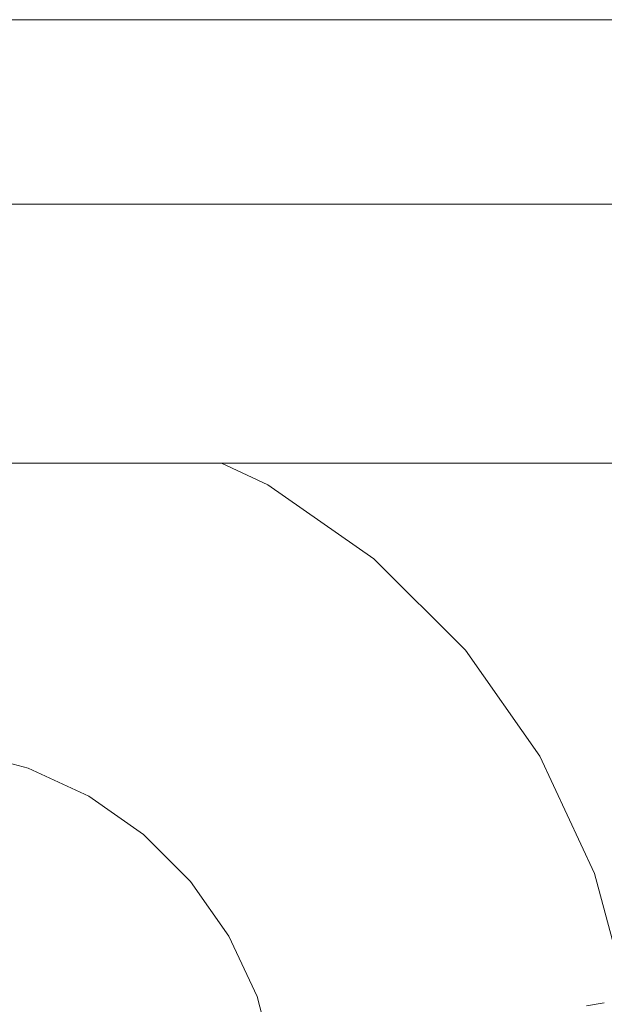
# Model space of a CAD drawing. Header units: millimetres. Extents: x -30280 to 309309, y -17460 to 4378.
# Tile 277 of 656: x 121353 to 121379, y -11008 to -10964. Entities that reach past the tile are written whole.
import ezdxf

# ---------------------------------------------------------------- set-up
doc = ezdxf.new("R2010")
doc.units = ezdxf.units.MM
doc.header["$MEASUREMENT"] = 0
doc.linetypes.add('Wipeout_Contour', pattern=[1000, 0, -1000])
doc.layers.add('P1_PLANTA PRIMERA_3_Nuevo_08_E_Envans secs', color=7, linetype='Continuous')
doc.layers.add('P1_PLANTA PRIMERA_3_Nuevo_09_EI_Mobiliari general', color=7, linetype='Continuous')
doc.layers.add('P1_PLANTA PRIMERA_3_Nuevo_09_EI_Mobiliari general_Pluma_Nº__1', color=7, linetype='Continuous', lineweight=5)

msp = doc.modelspace()

# ---------------------------------------------------------------- wipeouts: each hides what was drawn before it
at = {"color": 254, "linetype": 'Wipeout_Contour', "lineweight": 0, "ltscale": 744380.35708}
msp.add_wipeout([(125602.392, -8989.05), (119928.08, -8989.05), (119928.08, -9336.05), (125456.836, -9336.05), (125456.836, -11434.05), (125602.392, -11434.05)], dxfattribs=at).dxf.layer = 'P1_PLANTA PRIMERA_3_Nuevo_08_E_Envans secs'

# ---------------------------------------------------------------- next in the draw order: wipeouts: each hides what was drawn before it
at = {"color": 254, "linetype": 'Wipeout_Contour', "lineweight": 0, "ltscale": 13224043.01546531}
msp.add_wipeout([(124316.836, -9376.05), (119928.079, -9376.05), (119928.079, -11281.741), (119970.612, -11044.193), (119971.249, -11041.854), (119975.179, -11019.562), (119953.583, -11019.562), (119953.583, -10963.994), (119967.219, -10537.884), (120389.947, -10537.884), (120403.511, -10963.994), (120403.583, -11019.562), (120381.987, -11019.562), (120385.917, -11041.854), (120386.554, -11044.193), (120428.583, -11278.93), (120470.612, -11044.193), (120471.249, -11041.854), (120475.179, -11019.562), (120453.583, -11019.562), (120453.583, -10963.994), (120467.219, -10537.884), (120889.947, -10537.884), (120903.511, -10963.994), (120903.583, -11019.562), (120881.987, -11019.562), (120885.917, -11041.854), (120886.554, -11044.193), (120928.583, -11278.93), (120970.612, -11044.193), (120971.249, -11041.854), (120975.179, -11019.562), (120953.583, -11019.562), (120953.583, -10963.994), (120967.219, -10537.884), (121389.947, -10537.884), (121403.511, -10963.994), (121403.583, -11019.562), (121381.987, -11019.562), (121385.917, -11041.854), (121386.554, -11044.193), (121428.583, -11278.93), (121470.612, -11044.193), (121471.249, -11041.854), (121475.179, -11019.562), (121453.583, -11019.562), (121453.583, -10963.994), (121467.219, -10537.884), (121889.947, -10537.884), (121903.511, -10963.994), (121903.583, -11019.562), (121881.987, -11019.562), (121885.917, -11041.854), (121886.554, -11044.193), (121928.583, -11278.93), (121970.612, -11044.193), (121971.249, -11041.854), (121975.179, -11019.562), (121953.583, -11019.562), (121953.583, -10963.994), (121967.219, -10537.884), (122389.947, -10537.884), (122403.511, -10963.994), (122403.583, -11019.562), (122381.987, -11019.563), (122385.917, -11041.854), (122386.554, -11044.193), (122428.583, -11278.93), (122470.612, -11044.193), (122471.249, -11041.854), (122475.179, -11019.562), (122453.583, -11019.562), (122453.583, -10963.994), (122467.219, -10537.884), (122889.947, -10537.884), (122903.511, -10963.994), (122903.583, -11019.562), (122881.987, -11019.563), (122885.917, -11041.854), (122886.554, -11044.193), (122928.583, -11278.93), (122970.612, -11044.193), (122971.249, -11041.854), (122975.179, -11019.562), (122953.583, -11019.562), (122953.583, -10963.994), (122967.219, -10537.884), (123389.947, -10537.884), (123403.511, -10963.994), (123403.583, -11019.562), (123381.987, -11019.563), (123385.917, -11041.854), (123386.554, -11044.193), (123428.583, -11278.93), (123470.612, -11044.193), (123471.249, -11041.854), (123475.179, -11019.562), (123453.583, -11019.562), (123453.583, -10963.994), (123467.219, -10537.884), (123889.947, -10537.884), (123903.511, -10963.994), (123903.583, -11019.562), (123881.987, -11019.563), (123885.917, -11041.854), (123886.554, -11044.193), (123947.763, -11386.05), (124316.836, -11386.05)], dxfattribs=at).dxf.layer = 'P1_PLANTA PRIMERA_3_Nuevo_08_E_Envans secs'

# ---------------------------------------------------------------- next in the draw order: linework, layer by layer
at = {"layer": 'P1_PLANTA PRIMERA_3_Nuevo_09_EI_Mobiliari general_Pluma_Nº__1', "color": 7, "linetype": 'Continuous', "lineweight": 5}
msp.add_line((120953.583, -10963.994), (121403.583, -10963.994), dxfattribs=at)

# ---------------------------------------------------------------- next in the draw order: wipeouts: each hides what was drawn before it
at = {"color": 254, "linetype": 'Wipeout_Contour', "lineweight": 0, "ltscale": 486694.77364}
msp.add_wipeout([(120953.583, -10966.113), (121403.583, -10966.113), (121403.583, -10964.528), (120953.583, -10964.528)], dxfattribs=at).dxf.layer = 'P1_PLANTA PRIMERA_3_Nuevo_09_EI_Mobiliari general'
at = {"color": 254, "linetype": 'Wipeout_Contour', "lineweight": 0, "ltscale": 3406963.3417751}
msp.add_wipeout([(120993.049, -11010.361), (120991.473, -11019.295), (120997.48, -11017.694), (121003.14, -11017.221), (121178.583, -11017.677), (121354.026, -11017.194), (121359.686, -11017.694), (121365.236, -11019.146), (121364.118, -11010.361), (121363.349, -11007.494), (121362.092, -11004.803), (121360.387, -11002.372), (121358.285, -11000.276), (121355.85, -10998.576), (121353.157, -10997.327), (121350.287, -10996.565), (121347.328, -10996.314), (121191.775, -10996.726), (121178.583, -10996.763), (121165.392, -10996.8), (121009.838, -10996.292), (121006.879, -10996.565), (121004.009, -10997.327), (121001.316, -10998.576), (120998.881, -11000.276), (120996.779, -11002.372), (120995.074, -11004.803), (120993.818, -11007.494)], dxfattribs=at).dxf.layer = 'P1_PLANTA PRIMERA_3_Nuevo_09_EI_Mobiliari general'

# ---------------------------------------------------------------- next in the draw order: wipeouts: each hides what was drawn before it
at = {"color": 254, "linetype": 'Wipeout_Contour', "lineweight": 0, "ltscale": 486695.525897}
msp.add_wipeout([(120953.583, -10966.113), (120953.583, -10968.701), (121403.583, -10968.701), (121403.583, -10966.113)], dxfattribs=at).dxf.layer = 'P1_PLANTA PRIMERA_3_Nuevo_09_EI_Mobiliari general'
at = {"color": 254, "linetype": 'Wipeout_Contour', "lineweight": 0, "ltscale": 1218763.00410624}
msp.add_wipeout([(121403.583, -10983.748), (121361.761, -10983.748), (121363.826, -10984.706), (121368.552, -10988.004), (121372.633, -10992.075), (121375.943, -10996.794), (121378.382, -11002.016), (121379.874, -11007.583), (121381.94, -11019.295), (121403.583, -11019.295)], dxfattribs=at).dxf.layer = 'P1_PLANTA PRIMERA_3_Nuevo_09_EI_Mobiliari general'

# ---------------------------------------------------------------- next in the draw order: wipeouts: each hides what was drawn before it
at = {"color": 254, "linetype": 'Wipeout_Contour', "lineweight": 0, "ltscale": 486699.34074}
msp.add_wipeout([(120953.583, -10983.748), (121403.583, -10983.748), (121403.583, -10972.213), (120953.583, -10972.213)], dxfattribs=at).dxf.layer = 'P1_PLANTA PRIMERA_3_Nuevo_09_EI_Mobiliari general'
at = {"color": 254, "linetype": 'Wipeout_Contour', "lineweight": 0, "ltscale": 365597.954626}
msp.add_wipeout([(121367.865, -10988.826), (121371.813, -10992.765), (121368.243, -10988.374)], dxfattribs=at).dxf.layer = 'P1_PLANTA PRIMERA_3_Nuevo_09_EI_Mobiliari general'
at = {"color": 254, "linetype": 'Wipeout_Contour', "lineweight": 0, "ltscale": 365627.58007}
msp.add_wipeout([(121377.375, -11002.383), (121378.819, -11007.769), (121377.928, -11002.181)], dxfattribs=at).dxf.layer = 'P1_PLANTA PRIMERA_3_Nuevo_09_EI_Mobiliari general'
at = {"color": 254, "linetype": 'Wipeout_Contour', "lineweight": 0, "ltscale": 487495.122653}
msp.add_wipeout([(121375.697, -11002.994), (121374.623, -11003.385), (121375.935, -11008.278), (121377.06, -11008.079)], dxfattribs=at).dxf.layer = 'P1_PLANTA PRIMERA_3_Nuevo_09_EI_Mobiliari general'
at = {"color": 254, "linetype": 'Wipeout_Contour', "lineweight": 0, "ltscale": 365587.183943}
msp.add_wipeout([(121363.802, -11007.328), (121364.593, -11010.278), (121364.356, -11007.127)], dxfattribs=at).dxf.layer = 'P1_PLANTA PRIMERA_3_Nuevo_09_EI_Mobiliari general'

# ---------------------------------------------------------------- next in the draw order: linework, layer by layer
at = {"layer": 'P1_PLANTA PRIMERA_3_Nuevo_09_EI_Mobiliari general_Pluma_Nº__1', "color": 7, "linetype": 'Continuous', "lineweight": 5}
for p, q in [((121379.874, -11007.583), (121378.382, -11002.016)), ((121378.819, -11007.769), (121378.031, -11007.908))]:
    msp.add_line(p, q, dxfattribs=at)

# ---------------------------------------------------------------- next in the draw order: wipeouts: each hides what was drawn before it
at = {"color": 254, "linetype": 'Wipeout_Contour', "lineweight": 0, "ltscale": 486696.625965}
msp.add_wipeout([(120953.583, -10968.701), (120953.583, -10972.213), (121403.583, -10972.213), (121403.583, -10968.701)], dxfattribs=at).dxf.layer = 'P1_PLANTA PRIMERA_3_Nuevo_09_EI_Mobiliari general'
at = {"color": 254, "linetype": 'Wipeout_Contour', "lineweight": 0, "ltscale": 365555.396386}
msp.add_wipeout([(121353.033, -10983.748), (121357.626, -10984.967), (121356.861, -10983.748)], dxfattribs=at).dxf.layer = 'P1_PLANTA PRIMERA_3_Nuevo_09_EI_Mobiliari general'
at = {"color": 254, "linetype": 'Wipeout_Contour', "lineweight": 0, "ltscale": 365574.038844}
msp.add_wipeout([(121360.619, -10983.748), (121363.585, -10985.124), (121361.474, -10983.748)], dxfattribs=at).dxf.layer = 'P1_PLANTA PRIMERA_3_Nuevo_09_EI_Mobiliari general'
at = {"color": 254, "linetype": 'Wipeout_Contour', "lineweight": 0, "ltscale": 365620.160149}
msp.add_wipeout([(121375.015, -10997.33), (121377.375, -11002.383), (121375.525, -10997.035)], dxfattribs=at).dxf.layer = 'P1_PLANTA PRIMERA_3_Nuevo_09_EI_Mobiliari general'
at = {"color": 254, "linetype": 'Wipeout_Contour', "lineweight": 0, "ltscale": 365583.312124}
msp.add_wipeout([(121362.51, -11004.562), (121363.802, -11007.328), (121363.02, -11004.267)], dxfattribs=at).dxf.layer = 'P1_PLANTA PRIMERA_3_Nuevo_09_EI_Mobiliari general'

# ---------------------------------------------------------------- next in the draw order: linework, layer by layer
at = {"layer": 'P1_PLANTA PRIMERA_3_Nuevo_09_EI_Mobiliari general_Pluma_Nº__1', "color": 7, "linetype": 'Continuous', "lineweight": 5}
for p, q in [((120953.583, -10972.213), (121403.583, -10972.213)), ((121378.382, -11002.016), (121375.943, -10996.794)), ((121363.348, -11007.494), (121362.093, -11004.803)), ((121364.118, -11010.362), (121363.348, -11007.494))]:
    msp.add_line(p, q, dxfattribs=at)

# ---------------------------------------------------------------- next in the draw order: wipeouts: each hides what was drawn before it
at = {"color": 254, "linetype": 'Wipeout_Contour', "lineweight": 0, "ltscale": 365583.928354}
msp.add_wipeout([(121363.292, -10985.635), (121367.865, -10988.826), (121363.585, -10985.124)], dxfattribs=at).dxf.layer = 'P1_PLANTA PRIMERA_3_Nuevo_09_EI_Mobiliari general'
at = {"color": 254, "linetype": 'Wipeout_Contour', "lineweight": 0, "ltscale": 487486.364751}
msp.add_wipeout([(121372.48, -10998.796), (121374.623, -11003.385), (121375.697, -11002.994), (121373.469, -10998.224)], dxfattribs=at).dxf.layer = 'P1_PLANTA PRIMERA_3_Nuevo_09_EI_Mobiliari general'

# ---------------------------------------------------------------- next in the draw order: wipeouts: each hides what was drawn before it
at = {"color": 254, "linetype": 'Wipeout_Contour', "lineweight": 0, "ltscale": 365571.497548}
msp.add_wipeout([(121360.619, -10983.748), (121359.225, -10983.748), (121363.292, -10985.635)], dxfattribs=at).dxf.layer = 'P1_PLANTA PRIMERA_3_Nuevo_09_EI_Mobiliari general'
at = {"color": 254, "linetype": 'Wipeout_Contour', "lineweight": 0, "ltscale": 487474.499164}
msp.add_wipeout([(121370.446, -10993.914), (121369.572, -10994.649), (121372.48, -10998.796), (121373.469, -10998.224)], dxfattribs=at).dxf.layer = 'P1_PLANTA PRIMERA_3_Nuevo_09_EI_Mobiliari general'
at = {"color": 254, "linetype": 'Wipeout_Contour', "lineweight": 0, "ltscale": 487490.625497}
msp.add_wipeout([(121373.436, -11003.818), (121374.691, -11008.497), (121375.935, -11008.278), (121374.623, -11003.385)], dxfattribs=at).dxf.layer = 'P1_PLANTA PRIMERA_3_Nuevo_09_EI_Mobiliari general'

# ---------------------------------------------------------------- next in the draw order: wipeouts: each hides what was drawn before it
at = {"color": 254, "linetype": 'Wipeout_Contour', "lineweight": 0, "ltscale": 365568.723274}
msp.add_wipeout([(121358.067, -10983.748), (121362.893, -10986.328), (121359.225, -10983.748)], dxfattribs=at).dxf.layer = 'P1_PLANTA PRIMERA_3_Nuevo_09_EI_Mobiliari general'
at = {"color": 254, "linetype": 'Wipeout_Contour', "lineweight": 0, "ltscale": 487459.888748}
msp.add_wipeout([(121366.719, -10990.196), (121365.986, -10991.072), (121369.572, -10994.649), (121370.446, -10993.914)], dxfattribs=at).dxf.layer = 'P1_PLANTA PRIMERA_3_Nuevo_09_EI_Mobiliari general'
at = {"color": 254, "linetype": 'Wipeout_Contour', "lineweight": 0, "ltscale": 487482.224933}
msp.add_wipeout([(121372.48, -10998.796), (121371.386, -10999.429), (121373.436, -11003.818), (121374.623, -11003.385)], dxfattribs=at).dxf.layer = 'P1_PLANTA PRIMERA_3_Nuevo_09_EI_Mobiliari general'

# ---------------------------------------------------------------- next in the draw order: linework, layer by layer
at = {"layer": 'P1_PLANTA PRIMERA_3_Nuevo_09_EI_Mobiliari general_Pluma_Nº__1', "color": 7, "linetype": 'Continuous', "lineweight": 5}
msp.add_line((121363.826, -10984.706), (121361.761, -10983.748), dxfattribs=at)

# ---------------------------------------------------------------- next in the draw order: wipeouts: each hides what was drawn before it
at = {"color": 254, "linetype": 'Wipeout_Contour', "lineweight": 0, "ltscale": 487442.979441}
msp.add_wipeout([(121362.401, -10987.183), (121361.832, -10988.174), (121365.986, -10991.072), (121366.719, -10990.196)], dxfattribs=at).dxf.layer = 'P1_PLANTA PRIMERA_3_Nuevo_09_EI_Mobiliari general'
at = {"color": 254, "linetype": 'Wipeout_Contour', "lineweight": 0, "ltscale": 487470.842755}
msp.add_wipeout([(121368.604, -10995.463), (121371.386, -10999.429), (121372.48, -10998.796), (121369.572, -10994.649)], dxfattribs=at).dxf.layer = 'P1_PLANTA PRIMERA_3_Nuevo_09_EI_Mobiliari general'
at = {"color": 254, "linetype": 'Wipeout_Contour', "lineweight": 0, "ltscale": 487485.745191}
msp.add_wipeout([(121372.17, -11004.279), (121373.364, -11008.731), (121374.691, -11008.497), (121373.436, -11003.818)], dxfattribs=at).dxf.layer = 'P1_PLANTA PRIMERA_3_Nuevo_09_EI_Mobiliari general'

# ---------------------------------------------------------------- next in the draw order: linework, layer by layer
at = {"layer": 'P1_PLANTA PRIMERA_3_Nuevo_09_EI_Mobiliari general_Pluma_Nº__1', "color": 7, "linetype": 'Continuous', "lineweight": 5}
msp.add_line((121375.943, -10996.794), (121372.633, -10992.075), dxfattribs=at)

# ---------------------------------------------------------------- next in the draw order: wipeouts: each hides what was drawn before it
at = {"color": 254, "linetype": 'Wipeout_Contour', "lineweight": 0, "ltscale": 487424.287091}
msp.add_wipeout([(121357.626, -10984.967), (121357.237, -10986.042), (121361.832, -10988.174), (121362.401, -10987.183)], dxfattribs=at).dxf.layer = 'P1_PLANTA PRIMERA_3_Nuevo_09_EI_Mobiliari general'
at = {"color": 254, "linetype": 'Wipeout_Contour', "lineweight": 0, "ltscale": 487456.827256}
msp.add_wipeout([(121365.175, -10992.042), (121368.604, -10995.463), (121369.572, -10994.649), (121365.986, -10991.072)], dxfattribs=at).dxf.layer = 'P1_PLANTA PRIMERA_3_Nuevo_09_EI_Mobiliari general'
at = {"color": 254, "linetype": 'Wipeout_Contour', "lineweight": 0, "ltscale": 487477.732115}
msp.add_wipeout([(121371.386, -10999.429), (121370.22, -11000.103), (121372.17, -11004.279), (121373.436, -11003.818)], dxfattribs=at).dxf.layer = 'P1_PLANTA PRIMERA_3_Nuevo_09_EI_Mobiliari general'

# ---------------------------------------------------------------- next in the draw order: wipeouts: each hides what was drawn before it
at = {"color": 254, "linetype": 'Wipeout_Contour', "lineweight": 0, "ltscale": 609253.785257}
msp.add_wipeout([(121352.515, -10983.748), (121352.342, -10984.742), (121357.237, -10986.042), (121357.626, -10984.967), (121353.033, -10983.748)], dxfattribs=at).dxf.layer = 'P1_PLANTA PRIMERA_3_Nuevo_09_EI_Mobiliari general'
at = {"color": 254, "linetype": 'Wipeout_Contour', "lineweight": 0, "ltscale": 487440.606295}
msp.add_wipeout([(121361.202, -10989.269), (121365.175, -10992.042), (121365.986, -10991.072), (121361.832, -10988.174)], dxfattribs=at).dxf.layer = 'P1_PLANTA PRIMERA_3_Nuevo_09_EI_Mobiliari general'
at = {"color": 254, "linetype": 'Wipeout_Contour', "lineweight": 0, "ltscale": 487466.87439}
msp.add_wipeout([(121368.604, -10995.463), (121367.573, -10996.33), (121370.22, -11000.103), (121371.386, -10999.429)], dxfattribs=at).dxf.layer = 'P1_PLANTA PRIMERA_3_Nuevo_09_EI_Mobiliari general'
at = {"color": 254, "linetype": 'Wipeout_Contour', "lineweight": 0, "ltscale": 487480.63008}
msp.add_wipeout([(121372.17, -11004.279), (121370.865, -11004.755), (121371.996, -11008.972), (121373.364, -11008.731)], dxfattribs=at).dxf.layer = 'P1_PLANTA PRIMERA_3_Nuevo_09_EI_Mobiliari general'

# ---------------------------------------------------------------- next in the draw order: linework, layer by layer
at = {"layer": 'P1_PLANTA PRIMERA_3_Nuevo_09_EI_Mobiliari general_Pluma_Nº__1', "color": 7, "linetype": 'Continuous', "lineweight": 5}
for p, q in [((120953.583, -10983.748), (121403.583, -10983.748)), ((121368.553, -10988.004), (121363.826, -10984.706))]:
    msp.add_line(p, q, dxfattribs=at)

# ---------------------------------------------------------------- next in the draw order: wipeouts: each hides what was drawn before it
at = {"color": 254, "linetype": 'Wipeout_Contour', "lineweight": 0, "ltscale": 487422.674782}
msp.add_wipeout([(121356.808, -10987.23), (121361.202, -10989.269), (121361.832, -10988.174), (121357.237, -10986.042)], dxfattribs=at).dxf.layer = 'P1_PLANTA PRIMERA_3_Nuevo_09_EI_Mobiliari general'
at = {"color": 254, "linetype": 'Wipeout_Contour', "lineweight": 0, "ltscale": 487453.504334}
msp.add_wipeout([(121365.175, -10992.042), (121364.31, -10993.075), (121367.573, -10996.33), (121368.604, -10995.463)], dxfattribs=at).dxf.layer = 'P1_PLANTA PRIMERA_3_Nuevo_09_EI_Mobiliari general'
at = {"color": 254, "linetype": 'Wipeout_Contour', "lineweight": 0, "ltscale": 487473.02295}
msp.add_wipeout([(121370.22, -11000.103), (121369.018, -11000.798), (121370.865, -11004.755), (121372.17, -11004.279)], dxfattribs=at).dxf.layer = 'P1_PLANTA PRIMERA_3_Nuevo_09_EI_Mobiliari general'

# ---------------------------------------------------------------- next in the draw order: linework, layer by layer
at = {"layer": 'P1_PLANTA PRIMERA_3_Nuevo_09_EI_Mobiliari general_Pluma_Nº__1', "color": 7, "linetype": 'Continuous', "lineweight": 5}
msp.add_line((121372.633, -10992.075), (121368.553, -10988.004), dxfattribs=at)

# ---------------------------------------------------------------- next in the draw order: wipeouts: each hides what was drawn before it
at = {"color": 254, "linetype": 'Wipeout_Contour', "lineweight": 0, "ltscale": 487403.579686}
msp.add_wipeout([(121352.125, -10985.987), (121356.808, -10987.23), (121357.237, -10986.042), (121352.342, -10984.742)], dxfattribs=at).dxf.layer = 'P1_PLANTA PRIMERA_3_Nuevo_09_EI_Mobiliari general'
at = {"color": 254, "linetype": 'Wipeout_Contour', "lineweight": 0, "ltscale": 487438.030217}
msp.add_wipeout([(121361.202, -10989.269), (121360.53, -10990.437), (121364.31, -10993.075), (121365.175, -10992.042)], dxfattribs=at).dxf.layer = 'P1_PLANTA PRIMERA_3_Nuevo_09_EI_Mobiliari general'
at = {"color": 254, "linetype": 'Wipeout_Contour', "lineweight": 0, "ltscale": 487462.714709}
msp.add_wipeout([(121367.573, -10996.33), (121366.51, -10997.224), (121369.018, -11000.798), (121370.22, -11000.103)], dxfattribs=at).dxf.layer = 'P1_PLANTA PRIMERA_3_Nuevo_09_EI_Mobiliari general'
at = {"color": 254, "linetype": 'Wipeout_Contour', "lineweight": 0, "ltscale": 487475.435644}
msp.add_wipeout([(121370.865, -11004.755), (121369.56, -11005.23), (121370.628, -11009.214), (121371.996, -11008.972)], dxfattribs=at).dxf.layer = 'P1_PLANTA PRIMERA_3_Nuevo_09_EI_Mobiliari general'

# ---------------------------------------------------------------- next in the draw order: wipeouts: each hides what was drawn before it
at = {"color": 254, "linetype": 'Wipeout_Contour', "lineweight": 0, "ltscale": 487420.924222}
msp.add_wipeout([(121356.808, -10987.23), (121356.349, -10988.497), (121360.53, -10990.437), (121361.202, -10989.269)], dxfattribs=at).dxf.layer = 'P1_PLANTA PRIMERA_3_Nuevo_09_EI_Mobiliari general'
at = {"color": 254, "linetype": 'Wipeout_Contour', "lineweight": 0, "ltscale": 487450.020997}
msp.add_wipeout([(121364.31, -10993.075), (121363.419, -10994.14), (121366.51, -10997.224), (121367.573, -10996.33)], dxfattribs=at).dxf.layer = 'P1_PLANTA PRIMERA_3_Nuevo_09_EI_Mobiliari general'
at = {"color": 254, "linetype": 'Wipeout_Contour', "lineweight": 0, "ltscale": 487468.240529}
msp.add_wipeout([(121369.018, -11000.798), (121367.815, -11001.494), (121369.56, -11005.23), (121370.865, -11004.755)], dxfattribs=at).dxf.layer = 'P1_PLANTA PRIMERA_3_Nuevo_09_EI_Mobiliari general'

# ---------------------------------------------------------------- next in the draw order: wipeouts: each hides what was drawn before it
at = {"color": 254, "linetype": 'Wipeout_Contour', "lineweight": 0, "ltscale": 487402.70818}
msp.add_wipeout([(121352.125, -10985.987), (121351.895, -10987.314), (121356.349, -10988.497), (121356.808, -10987.23)], dxfattribs=at).dxf.layer = 'P1_PLANTA PRIMERA_3_Nuevo_09_EI_Mobiliari general'
at = {"color": 254, "linetype": 'Wipeout_Contour', "lineweight": 0, "ltscale": 487435.329511}
msp.add_wipeout([(121360.53, -10990.437), (121359.838, -10991.641), (121363.419, -10994.14), (121364.31, -10993.075)], dxfattribs=at).dxf.layer = 'P1_PLANTA PRIMERA_3_Nuevo_09_EI_Mobiliari general'
at = {"color": 254, "linetype": 'Wipeout_Contour', "lineweight": 0, "ltscale": 487458.490115}
msp.add_wipeout([(121366.51, -10997.224), (121365.447, -10998.118), (121367.815, -11001.494), (121369.018, -11000.798)], dxfattribs=at).dxf.layer = 'P1_PLANTA PRIMERA_3_Nuevo_09_EI_Mobiliari general'
at = {"color": 254, "linetype": 'Wipeout_Contour', "lineweight": 0, "ltscale": 487470.319694}
msp.add_wipeout([(121369.56, -11005.23), (121368.294, -11005.692), (121369.301, -11009.447), (121370.628, -11009.214)], dxfattribs=at).dxf.layer = 'P1_PLANTA PRIMERA_3_Nuevo_09_EI_Mobiliari general'

# ---------------------------------------------------------------- next in the draw order: wipeouts: each hides what was drawn before it
at = {"color": 254, "linetype": 'Wipeout_Contour', "lineweight": 0, "ltscale": 487419.088614}
msp.add_wipeout([(121356.349, -10988.497), (121355.877, -10989.803), (121359.838, -10991.641), (121360.53, -10990.437)], dxfattribs=at).dxf.layer = 'P1_PLANTA PRIMERA_3_Nuevo_09_EI_Mobiliari general'
at = {"color": 254, "linetype": 'Wipeout_Contour', "lineweight": 0, "ltscale": 487446.483075}
msp.add_wipeout([(121363.419, -10994.14), (121362.527, -10995.205), (121365.447, -10998.118), (121366.51, -10997.224)], dxfattribs=at).dxf.layer = 'P1_PLANTA PRIMERA_3_Nuevo_09_EI_Mobiliari general'
at = {"color": 254, "linetype": 'Wipeout_Contour', "lineweight": 0, "ltscale": 487463.530138}
msp.add_wipeout([(121367.815, -11001.494), (121366.649, -11002.168), (121368.294, -11005.692), (121369.56, -11005.23)], dxfattribs=at).dxf.layer = 'P1_PLANTA PRIMERA_3_Nuevo_09_EI_Mobiliari general'

# ---------------------------------------------------------------- next in the draw order: wipeouts: each hides what was drawn before it
at = {"color": 254, "linetype": 'Wipeout_Contour', "lineweight": 0, "ltscale": 487401.793783}
msp.add_wipeout([(121351.895, -10987.314), (121351.657, -10988.683), (121355.877, -10989.803), (121356.349, -10988.497)], dxfattribs=at).dxf.layer = 'P1_PLANTA PRIMERA_3_Nuevo_09_EI_Mobiliari general'
at = {"color": 254, "linetype": 'Wipeout_Contour', "lineweight": 0, "ltscale": 487432.58621}
msp.add_wipeout([(121359.838, -10991.641), (121359.145, -10992.845), (121362.527, -10995.205), (121363.419, -10994.14)], dxfattribs=at).dxf.layer = 'P1_PLANTA PRIMERA_3_Nuevo_09_EI_Mobiliari general'
at = {"color": 254, "linetype": 'Wipeout_Contour', "lineweight": 0, "ltscale": 487454.328921}
msp.add_wipeout([(121365.447, -10998.118), (121364.416, -10998.985), (121366.649, -11002.168), (121367.815, -11001.494)], dxfattribs=at).dxf.layer = 'P1_PLANTA PRIMERA_3_Nuevo_09_EI_Mobiliari general'
at = {"color": 254, "linetype": 'Wipeout_Contour', "lineweight": 0, "ltscale": 487465.437623}
msp.add_wipeout([(121367.107, -11006.124), (121368.057, -11009.667), (121369.301, -11009.447), (121368.294, -11005.692)], dxfattribs=at).dxf.layer = 'P1_PLANTA PRIMERA_3_Nuevo_09_EI_Mobiliari general'

# ---------------------------------------------------------------- next in the draw order: wipeouts: each hides what was drawn before it
at = {"color": 254, "linetype": 'Wipeout_Contour', "lineweight": 0, "ltscale": 487417.223677}
msp.add_wipeout([(121355.877, -10989.803), (121355.405, -10991.11), (121359.145, -10992.845), (121359.838, -10991.641)], dxfattribs=at).dxf.layer = 'P1_PLANTA PRIMERA_3_Nuevo_09_EI_Mobiliari general'
at = {"color": 254, "linetype": 'Wipeout_Contour', "lineweight": 0, "ltscale": 487442.997996}
msp.add_wipeout([(121362.527, -10995.205), (121361.663, -10996.238), (121364.416, -10998.985), (121365.447, -10998.118)], dxfattribs=at).dxf.layer = 'P1_PLANTA PRIMERA_3_Nuevo_09_EI_Mobiliari general'
at = {"color": 254, "linetype": 'Wipeout_Contour', "lineweight": 0, "ltscale": 487459.034815}
msp.add_wipeout([(121365.555, -11002.801), (121367.107, -11006.124), (121368.294, -11005.692), (121366.649, -11002.168)], dxfattribs=at).dxf.layer = 'P1_PLANTA PRIMERA_3_Nuevo_09_EI_Mobiliari general'

# ---------------------------------------------------------------- next in the draw order: wipeouts: each hides what was drawn before it
at = {"color": 254, "linetype": 'Wipeout_Contour', "lineweight": 0, "ltscale": 487400.864196}
msp.add_wipeout([(121351.657, -10988.683), (121351.419, -10990.051), (121355.405, -10991.11), (121355.877, -10989.803)], dxfattribs=at).dxf.layer = 'P1_PLANTA PRIMERA_3_Nuevo_09_EI_Mobiliari general'
at = {"color": 254, "linetype": 'Wipeout_Contour', "lineweight": 0, "ltscale": 487429.883566}
msp.add_wipeout([(121359.145, -10992.845), (121358.474, -10994.013), (121361.663, -10996.238), (121362.527, -10995.205)], dxfattribs=at).dxf.layer = 'P1_PLANTA PRIMERA_3_Nuevo_09_EI_Mobiliari general'
at = {"color": 254, "linetype": 'Wipeout_Contour', "lineweight": 0, "ltscale": 487450.357447}
msp.add_wipeout([(121363.449, -10999.798), (121365.555, -11002.801), (121366.649, -11002.168), (121364.416, -10998.985)], dxfattribs=at).dxf.layer = 'P1_PLANTA PRIMERA_3_Nuevo_09_EI_Mobiliari general'
at = {"color": 254, "linetype": 'Wipeout_Contour', "lineweight": 0, "ltscale": 487460.937663}
msp.add_wipeout([(121367.107, -11006.124), (121366.034, -11006.515), (121366.932, -11009.865), (121368.057, -11009.667)], dxfattribs=at).dxf.layer = 'P1_PLANTA PRIMERA_3_Nuevo_09_EI_Mobiliari general'

# ---------------------------------------------------------------- next in the draw order: wipeouts: each hides what was drawn before it
at = {"color": 254, "linetype": 'Wipeout_Contour', "lineweight": 0, "ltscale": 487415.38595}
msp.add_wipeout([(121355.405, -10991.11), (121354.947, -10992.376), (121358.474, -10994.013), (121359.145, -10992.845)], dxfattribs=at).dxf.layer = 'P1_PLANTA PRIMERA_3_Nuevo_09_EI_Mobiliari general'
at = {"color": 254, "linetype": 'Wipeout_Contour', "lineweight": 0, "ltscale": 487439.671502}
msp.add_wipeout([(121360.852, -10997.208), (121363.449, -10999.798), (121364.416, -10998.985), (121361.663, -10996.238)], dxfattribs=at).dxf.layer = 'P1_PLANTA PRIMERA_3_Nuevo_09_EI_Mobiliari general'
at = {"color": 254, "linetype": 'Wipeout_Contour', "lineweight": 0, "ltscale": 487454.890991}
msp.add_wipeout([(121365.555, -11002.801), (121364.566, -11003.373), (121366.034, -11006.515), (121367.107, -11006.124)], dxfattribs=at).dxf.layer = 'P1_PLANTA PRIMERA_3_Nuevo_09_EI_Mobiliari general'

# ---------------------------------------------------------------- next in the draw order: wipeouts: each hides what was drawn before it
at = {"color": 254, "linetype": 'Wipeout_Contour', "lineweight": 0, "ltscale": 487399.947504}
msp.add_wipeout([(121351.419, -10990.051), (121351.188, -10991.379), (121354.947, -10992.376), (121355.405, -10991.11)], dxfattribs=at).dxf.layer = 'P1_PLANTA PRIMERA_3_Nuevo_09_EI_Mobiliari general'
at = {"color": 254, "linetype": 'Wipeout_Contour', "lineweight": 0, "ltscale": 487427.303521}
msp.add_wipeout([(121357.844, -10995.109), (121360.852, -10997.208), (121361.663, -10996.238), (121358.474, -10994.013)], dxfattribs=at).dxf.layer = 'P1_PLANTA PRIMERA_3_Nuevo_09_EI_Mobiliari general'
at = {"color": 254, "linetype": 'Wipeout_Contour', "lineweight": 0, "ltscale": 487446.696166}
msp.add_wipeout([(121363.449, -10999.798), (121362.574, -11000.533), (121364.566, -11003.373), (121365.555, -11002.801)], dxfattribs=at).dxf.layer = 'P1_PLANTA PRIMERA_3_Nuevo_09_EI_Mobiliari general'

# ---------------------------------------------------------------- next in the draw order: wipeouts: each hides what was drawn before it
at = {"color": 254, "linetype": 'Wipeout_Contour', "lineweight": 0, "ltscale": 487413.631062}
msp.add_wipeout([(121354.517, -10993.565), (121357.844, -10995.109), (121358.474, -10994.013), (121354.947, -10992.376)], dxfattribs=at).dxf.layer = 'P1_PLANTA PRIMERA_3_Nuevo_09_EI_Mobiliari general'
at = {"color": 254, "linetype": 'Wipeout_Contour', "lineweight": 0, "ltscale": 487436.604436}
msp.add_wipeout([(121360.852, -10997.208), (121360.119, -10998.084), (121362.574, -11000.533), (121363.449, -10999.798)], dxfattribs=at).dxf.layer = 'P1_PLANTA PRIMERA_3_Nuevo_09_EI_Mobiliari general'
at = {"color": 254, "linetype": 'Wipeout_Contour', "lineweight": 0, "ltscale": 365577.905208}
msp.add_wipeout([(121360.756, -11002.062), (121362.51, -11004.562), (121361.207, -11001.683)], dxfattribs=at).dxf.layer = 'P1_PLANTA PRIMERA_3_Nuevo_09_EI_Mobiliari general'

# ---------------------------------------------------------------- next in the draw order: linework, layer by layer
at = {"layer": 'P1_PLANTA PRIMERA_3_Nuevo_09_EI_Mobiliari general_Pluma_Nº__1', "color": 7, "linetype": 'Continuous', "lineweight": 5}
msp.add_line((121362.093, -11004.803), (121360.387, -11002.372), dxfattribs=at)

# ---------------------------------------------------------------- next in the draw order: wipeouts: each hides what was drawn before it
at = {"color": 254, "linetype": 'Wipeout_Contour', "lineweight": 0, "ltscale": 487399.071318}
msp.add_wipeout([(121350.972, -10992.624), (121354.517, -10993.565), (121354.947, -10992.376), (121351.188, -10991.379)], dxfattribs=at).dxf.layer = 'P1_PLANTA PRIMERA_3_Nuevo_09_EI_Mobiliari general'
at = {"color": 254, "linetype": 'Wipeout_Contour', "lineweight": 0, "ltscale": 487424.924204}
msp.add_wipeout([(121357.844, -10995.109), (121357.275, -10996.099), (121360.119, -10998.084), (121360.852, -10997.208)], dxfattribs=at).dxf.layer = 'P1_PLANTA PRIMERA_3_Nuevo_09_EI_Mobiliari general'
at = {"color": 254, "linetype": 'Wipeout_Contour', "lineweight": 0, "ltscale": 365571.244398}
msp.add_wipeout([(121358.595, -10999.905), (121360.756, -11002.062), (121358.973, -10999.454)], dxfattribs=at).dxf.layer = 'P1_PLANTA PRIMERA_3_Nuevo_09_EI_Mobiliari general'

# ---------------------------------------------------------------- next in the draw order: linework, layer by layer
at = {"layer": 'P1_PLANTA PRIMERA_3_Nuevo_09_EI_Mobiliari general_Pluma_Nº__1', "color": 7, "linetype": 'Continuous', "lineweight": 5}
msp.add_line((121360.387, -11002.372), (121358.285, -11000.275), dxfattribs=at)

# ---------------------------------------------------------------- next in the draw order: wipeouts: each hides what was drawn before it
at = {"color": 254, "linetype": 'Wipeout_Contour', "lineweight": 0, "ltscale": 487412.012043}
msp.add_wipeout([(121354.517, -10993.565), (121354.128, -10994.639), (121357.275, -10996.099), (121357.844, -10995.109)], dxfattribs=at).dxf.layer = 'P1_PLANTA PRIMERA_3_Nuevo_09_EI_Mobiliari general'
at = {"color": 254, "linetype": 'Wipeout_Contour', "lineweight": 0, "ltscale": 365563.566534}
msp.add_wipeout([(121356.091, -10998.158), (121358.595, -10999.905), (121356.384, -10997.647)], dxfattribs=at).dxf.layer = 'P1_PLANTA PRIMERA_3_Nuevo_09_EI_Mobiliari general'

# ---------------------------------------------------------------- next in the draw order: linework, layer by layer
at = {"layer": 'P1_PLANTA PRIMERA_3_Nuevo_09_EI_Mobiliari general_Pluma_Nº__1', "color": 7, "linetype": 'Continuous', "lineweight": 5}
msp.add_line((121358.285, -11000.275), (121355.85, -10998.576), dxfattribs=at)

# ---------------------------------------------------------------- next in the draw order: wipeouts: each hides what was drawn before it
at = {"color": 254, "linetype": 'Wipeout_Contour', "lineweight": 0, "ltscale": 487398.261944}
msp.add_wipeout([(121350.972, -10992.624), (121350.776, -10993.749), (121354.128, -10994.639), (121354.517, -10993.565)], dxfattribs=at).dxf.layer = 'P1_PLANTA PRIMERA_3_Nuevo_09_EI_Mobiliari general'
at = {"color": 254, "linetype": 'Wipeout_Contour', "lineweight": 0, "ltscale": 365555.120604}
msp.add_wipeout([(121353.321, -10996.873), (121356.091, -10998.158), (121353.521, -10996.319)], dxfattribs=at).dxf.layer = 'P1_PLANTA PRIMERA_3_Nuevo_09_EI_Mobiliari general'

# ---------------------------------------------------------------- next in the draw order: linework, layer by layer
at = {"layer": 'P1_PLANTA PRIMERA_3_Nuevo_09_EI_Mobiliari general_Pluma_Nº__1', "color": 7, "linetype": 'Continuous', "lineweight": 5}
msp.add_line((121355.85, -10998.576), (121353.157, -10997.327), dxfattribs=at)

# ---------------------------------------------------------------- next in the draw order: wipeouts: each hides what was drawn before it
at = {"color": 254, "linetype": 'Wipeout_Contour', "lineweight": 0, "ltscale": 365546.174044}
msp.add_wipeout([(121350.37, -10996.089), (121353.321, -10996.873), (121350.47, -10995.509)], dxfattribs=at).dxf.layer = 'P1_PLANTA PRIMERA_3_Nuevo_09_EI_Mobiliari general'

# ---------------------------------------------------------------- next in the draw order: linework, layer by layer
at = {"layer": 'P1_PLANTA PRIMERA_3_Nuevo_09_EI_Mobiliari general_Pluma_Nº__1', "color": 7, "linetype": 'Continuous', "lineweight": 5}
msp.add_line((121353.157, -10997.327), (121350.287, -10996.565), dxfattribs=at)

doc.saveas('drawing.dxf')
